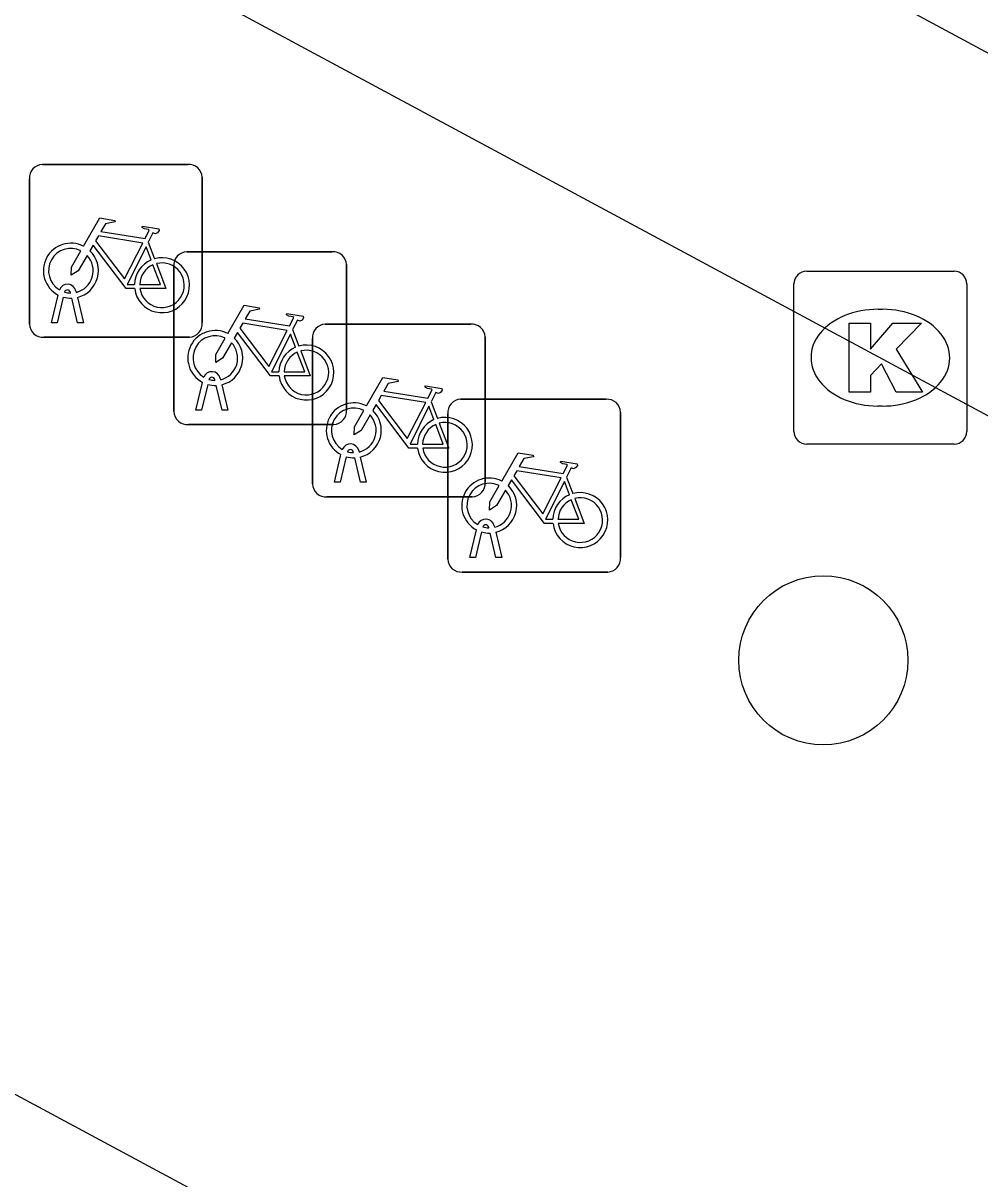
# Model space of a CAD drawing. Extents: x 159489 to 160304, y 383826 to 384530.
# Drawn here: x 159600.04 to 159605.58, y 384268.25 to 384274.94 of the extents above; entities that cross this region are included whole.
import ezdxf

# ---------------------------------------------------------------- set-up
doc = ezdxf.new("R2010")
doc.units = 0
for name, color, linetype in [('IMGEO_Boom', 7, 'Continuous'), ('IMGEO_Fietsenrek', 7, 'Continuous'), ('IMGEO_Kolk', 7, 'Continuous'), ('IMGEO_Pand', 7, 'Continuous'), ('IMGEO_Rijbaan_lokaal_gesloten', 7, 'Continuous'), ('IMGEO_Voetpad_open', 7, 'Continuous')]:
    doc.layers.add(name, color=color, linetype=linetype)

msp = doc.modelspace()

# ---------------------------------------------------------------- linework, layer by layer
at = {"layer": 'IMGEO_Boom'}
msp.add_circle((159604.672, 384271.253), 0.4892, dxfattribs=at)
at = {"layer": 'IMGEO_Fietsenrek'}
for p, q in [((159600.1559, 384274.1205), (159600.9968, 384274.1205)), ((159600.9968, 384274.1205), (159600.1559, 384274.1205)), ((159600.0815, 384273.1959), (159600.0815, 384274.0368)), ((159600.0815, 384274.0368), (159600.0815, 384273.1959)), ((159601.0805, 384274.0461), (159601.0805, 384273.2052)), ((159601.0805, 384273.2052), (159601.0805, 384274.0461)), ((159600.7682, 384273.6702), (159600.8045, 384273.575)), ((159600.9909, 384273.6155), (159601.8318, 384273.6155)), ((159601.8318, 384273.6155), (159600.9909, 384273.6155)), ((159600.9165, 384272.6909), (159600.9165, 384273.5318)), ((159600.9165, 384273.5318), (159600.9165, 384272.6909)), ((159601.9155, 384273.5411), (159601.9155, 384272.7002)), ((159601.9155, 384272.7002), (159601.9155, 384273.5411)), ((159600.2085, 384273.2053), (159600.2468, 384273.3653)), ((159600.3189, 384273.3769), (159600.3179, 384273.3812)), ((159600.3496, 384273.3884), (159600.3514, 384273.3805)), ((159600.2772, 384273.3531), (159600.2419, 384273.2053)), ((159600.36, 384273.2053), (159600.3261, 384273.347)), ((159600.3584, 384273.3513), (159600.3934, 384273.2053)), ((159600.2419, 384273.2053), (159600.2085, 384273.2053)), ((159600.3934, 384273.2053), (159600.36, 384273.2053)), ((159601.6032, 384273.1652), (159601.6395, 384273.07)), ((159601.7919, 384273.1975), (159602.6328, 384273.1975)), ((159602.6328, 384273.1975), (159601.7919, 384273.1975)), ((159601.0061, 384273.1215), (159600.1652, 384273.1215)), ((159600.1652, 384273.1215), (159601.0061, 384273.1215)), ((159601.7175, 384272.2729), (159601.7175, 384273.1138)), ((159601.7175, 384273.1138), (159601.7175, 384272.2729)), ((159602.7165, 384273.1231), (159602.7165, 384272.2822)), ((159602.7165, 384272.2822), (159602.7165, 384273.1231)), ((159601.0435, 384272.7003), (159601.0818, 384272.8603)), ((159601.1122, 384272.8481), (159601.0769, 384272.7003)), ((159601.1539, 384272.8719), (159601.1529, 384272.8762)), ((159601.195, 384272.7003), (159601.1611, 384272.842)), ((159601.1846, 384272.8834), (159601.1864, 384272.8755)), ((159601.1934, 384272.8463), (159601.2284, 384272.7003)), ((159602.5749, 384272.7625), (159603.4158, 384272.7625)), ((159603.4158, 384272.7625), (159602.5749, 384272.7625)), ((159601.0769, 384272.7003), (159601.0435, 384272.7003)), ((159601.2284, 384272.7003), (159601.195, 384272.7003)), ((159602.4042, 384272.7472), (159602.4405, 384272.652)), ((159603.4995, 384272.6881), (159603.4995, 384271.8472)), ((159603.4995, 384271.8472), (159603.4995, 384272.6881)), ((159602.5005, 384271.8379), (159602.5005, 384272.6788)), ((159602.5005, 384272.6788), (159602.5005, 384271.8379)), ((159601.8411, 384272.6165), (159601.0002, 384272.6165)), ((159601.0002, 384272.6165), (159601.8411, 384272.6165)), ((159601.8445, 384272.2823), (159601.8828, 384272.4423)), ((159601.9132, 384272.4301), (159601.8779, 384272.2823)), ((159601.9549, 384272.4539), (159601.9539, 384272.4582)), ((159601.996, 384272.2823), (159601.9621, 384272.424)), ((159601.9856, 384272.4654), (159601.9874, 384272.4575)), ((159601.9944, 384272.4283), (159602.0294, 384272.2823)), ((159603.1872, 384272.3122), (159603.2235, 384272.217)), ((159601.8779, 384272.2823), (159601.8445, 384272.2823)), ((159602.0294, 384272.2823), (159601.996, 384272.2823)), ((159602.6421, 384272.1985), (159601.8012, 384272.1985)), ((159601.8012, 384272.1985), (159602.6421, 384272.1985)), ((159602.7379, 384272.0189), (159602.7369, 384272.0232)), ((159602.7686, 384272.0304), (159602.7704, 384272.0225)), ((159602.6275, 384271.8473), (159602.6658, 384272.0073)), ((159602.6962, 384271.9951), (159602.6609, 384271.8473)), ((159602.779, 384271.8473), (159602.7451, 384271.989)), ((159602.7774, 384271.9933), (159602.8124, 384271.8473)), ((159602.6609, 384271.8473), (159602.6275, 384271.8473)), ((159602.8124, 384271.8473), (159602.779, 384271.8473)), ((159603.4251, 384271.7635), (159602.5842, 384271.7635)), ((159602.5842, 384271.7635), (159603.4251, 384271.7635))]:
    msp.add_line(p, q, dxfattribs=at)
for points in [[(159600.3941, 384273.6472), (159600.4888, 384273.8107), (159600.575, 384273.7969), (159600.5767, 384273.7882), (159600.5206, 384273.7773), (159600.4944, 384273.732), (159600.7496, 384273.6912)], [(159600.7496, 384273.6912), (159600.7746, 384273.74), (159600.7695, 384273.744), (159600.7463, 384273.7477), (159600.7336, 384273.7552), (159600.7326, 384273.7583), (159600.7348, 384273.7629), (159600.8296, 384273.7478), (159600.8319, 384273.7375), (159600.8225, 384273.7251), (159600.8101, 384273.7187), (159600.7956, 384273.7249), (159600.7682, 384273.6702)], [(159600.7367, 384273.666), (159600.4799, 384273.707), (159600.4632, 384273.6782), (159600.6302, 384273.4579), (159600.7367, 384273.666)], [(159600.6898, 384273.4025), (159600.6401, 384273.4026), (159600.4494, 384273.6543), (159600.4304, 384273.6215)], [(159600.7847, 384273.568), (159600.7554, 384273.6448), (159600.646, 384273.4267), (159600.6887, 384273.4266)], [(159600.4148, 384273.5947), (159600.3632, 384273.5055), (159600.3233, 384273.4795), (159600.3245, 384273.527), (159600.379, 384273.6212)], [(159600.7187, 384273.4265), (159600.8386, 384273.4263), (159600.7954, 384273.5399)], [(159600.8152, 384273.5468), (159600.8702, 384273.4022), (159600.7201, 384273.4025)], [(159601.2291, 384273.1422), (159601.3238, 384273.3057), (159601.41, 384273.2919), (159601.4117, 384273.2832), (159601.3556, 384273.2723), (159601.3294, 384273.227), (159601.5846, 384273.1862)], [(159601.5846, 384273.1862), (159601.6096, 384273.235), (159601.6045, 384273.239), (159601.5813, 384273.2427), (159601.5686, 384273.2502), (159601.5676, 384273.2533), (159601.5698, 384273.2579), (159601.6646, 384273.2428), (159601.6669, 384273.2325), (159601.6575, 384273.2201), (159601.6451, 384273.2137), (159601.6306, 384273.2199), (159601.6032, 384273.1652)], [(159601.5717, 384273.161), (159601.3149, 384273.202), (159601.2982, 384273.1732), (159601.4652, 384272.9529), (159601.5717, 384273.161)], [(159601.2498, 384273.0897), (159601.1982, 384273.0005), (159601.1583, 384272.9745), (159601.1595, 384273.022), (159601.214, 384273.1162)], [(159601.5248, 384272.8975), (159601.4751, 384272.8976), (159601.2844, 384273.1493), (159601.2654, 384273.1165)], [(159601.6197, 384273.063), (159601.5904, 384273.1398), (159601.481, 384272.9217), (159601.5237, 384272.9216)], [(159601.5537, 384272.9215), (159601.6736, 384272.9213), (159601.6304, 384273.0349)], [(159601.6502, 384273.0418), (159601.7052, 384272.8972), (159601.5551, 384272.8975)], [(159602.0301, 384272.7242), (159602.1248, 384272.8877), (159602.211, 384272.8739), (159602.2127, 384272.8652), (159602.1566, 384272.8543), (159602.1304, 384272.809), (159602.3856, 384272.7682)], [(159602.3856, 384272.7682), (159602.4106, 384272.817), (159602.4055, 384272.821), (159602.3823, 384272.8247), (159602.3696, 384272.8322), (159602.3686, 384272.8353), (159602.3708, 384272.8399), (159602.4656, 384272.8248), (159602.4679, 384272.8145), (159602.4585, 384272.8021), (159602.4461, 384272.7957), (159602.4316, 384272.8019), (159602.4042, 384272.7472)], [(159602.3727, 384272.743), (159602.1159, 384272.784), (159602.0992, 384272.7552), (159602.2662, 384272.5349), (159602.3727, 384272.743)], [(159602.0508, 384272.6717), (159601.9992, 384272.5825), (159601.9593, 384272.5565), (159601.9605, 384272.604), (159602.015, 384272.6982)], [(159602.3258, 384272.4795), (159602.2761, 384272.4796), (159602.0854, 384272.7313), (159602.0664, 384272.6985)], [(159602.4207, 384272.645), (159602.3914, 384272.7218), (159602.282, 384272.5037), (159602.3247, 384272.5036)], [(159602.4512, 384272.6238), (159602.5062, 384272.4792), (159602.3561, 384272.4795)], [(159602.3547, 384272.5035), (159602.4746, 384272.5033), (159602.4314, 384272.6169)], [(159602.8131, 384272.2892), (159602.9078, 384272.4527), (159602.994, 384272.4389), (159602.9957, 384272.4302), (159602.9396, 384272.4193), (159602.9134, 384272.374), (159603.1686, 384272.3332)], [(159603.1686, 384272.3332), (159603.1936, 384272.382), (159603.1885, 384272.386), (159603.1653, 384272.3897), (159603.1526, 384272.3972), (159603.1516, 384272.4003), (159603.1538, 384272.4049), (159603.2486, 384272.3898), (159603.2509, 384272.3795), (159603.2415, 384272.3671), (159603.2291, 384272.3607), (159603.2146, 384272.3669), (159603.1872, 384272.3122)], [(159603.1088, 384272.0445), (159603.0591, 384272.0446), (159602.8684, 384272.2963), (159602.8494, 384272.2635)], [(159603.1557, 384272.308), (159602.8989, 384272.349), (159602.8822, 384272.3202), (159603.0492, 384272.0999), (159603.1557, 384272.308)], [(159603.2037, 384272.21), (159603.1744, 384272.2868), (159603.065, 384272.0687), (159603.1077, 384272.0686)], [(159602.8338, 384272.2367), (159602.7822, 384272.1475), (159602.7423, 384272.1215), (159602.7435, 384272.169), (159602.798, 384272.2632)], [(159603.1377, 384272.0685), (159603.2576, 384272.0683), (159603.2144, 384272.1819)], [(159603.2342, 384272.1888), (159603.2892, 384272.0442), (159603.1391, 384272.0445)]]:
    msp.add_lwpolyline(points, dxfattribs=at)
for centre, radius, start, end in [((159600.1592, 384274.0426), 0.0779, 92.4484, 184.28452), ((159600.1592, 384274.0426), 0.0779, 92.4484, 184.28452), ((159601.0026, 384274.0428), 0.0779, 2.4484, 94.28452), ((159601.0026, 384274.0428), 0.0779, 2.4484, 94.28452), ((159600.3211, 384273.5059), 0.159, 62.67661, 242.13685), ((159600.3211, 384273.5059), 0.129, 63.31916, 238.90302), ((159600.3211, 384273.5059), 0.129, 283.60429, 43.43025), ((159600.3211, 384273.5059), 0.159, 283.5766, 46.60424), ((159600.8477, 384273.4219), 0.159, 113.3408, 178.32165), ((159600.8477, 384273.4219), 0.159, 187.0065, 105.77075), ((159600.9942, 384273.5376), 0.0779, 92.4484, 184.28452), ((159600.9942, 384273.5376), 0.0779, 92.4484, 184.28452), ((159601.8376, 384273.5378), 0.0779, 2.4484, 94.28452), ((159601.8376, 384273.5378), 0.0779, 2.4484, 94.28452), ((159600.8477, 384273.4219), 0.129, 113.92302, 177.95563), ((159600.8477, 384273.4219), 0.129, 188.67146, 104.58832), ((159600.3009, 384273.3773), 0.0499, 12.8025, 158.69338), ((159600.3009, 384273.3773), 0.0174, 12.8025, 163.45023), ((159600.3211, 384273.5059), 0.129, 253.41502, 269.02044), ((159600.3211, 384273.5059), 0.159, 253.99666, 271.78671), ((159600.1594, 384273.1992), 0.0779, 182.4484, 274.28452), ((159600.1594, 384273.1992), 0.0779, 182.4484, 274.28452), ((159601.1561, 384273.0009), 0.159, 62.67661, 242.13685), ((159601.0028, 384273.1994), 0.0779, 272.4484, 4.28452), ((159601.0028, 384273.1994), 0.0779, 272.4484, 4.28452), ((159601.7952, 384273.1196), 0.0779, 92.4484, 184.28452), ((159601.7952, 384273.1196), 0.0779, 92.4484, 184.28452), ((159602.6386, 384273.1198), 0.0779, 2.4484, 94.28452), ((159602.6386, 384273.1198), 0.0779, 2.4484, 94.28452), ((159601.1561, 384273.0009), 0.129, 63.31916, 238.90302), ((159601.1561, 384273.0009), 0.129, 283.60429, 43.43025), ((159601.1561, 384273.0009), 0.159, 283.5766, 46.60424), ((159601.6827, 384272.9169), 0.159, 113.3408, 178.32165), ((159601.6827, 384272.9169), 0.159, 187.0065, 105.77075), ((159601.6827, 384272.9169), 0.129, 113.92302, 177.95563), ((159601.6827, 384272.9169), 0.129, 188.67146, 104.58832), ((159601.1359, 384272.8723), 0.0499, 12.8025, 158.69338), ((159601.1359, 384272.8723), 0.0174, 12.8025, 163.45023), ((159601.1561, 384273.0009), 0.159, 253.99666, 271.78671), ((159601.1561, 384273.0009), 0.129, 253.41502, 269.02044), ((159602.5782, 384272.6846), 0.0779, 92.4484, 184.28452), ((159602.5782, 384272.6846), 0.0779, 92.4484, 184.28452), ((159603.4216, 384272.6848), 0.0779, 2.4484, 94.28452), ((159603.4216, 384272.6848), 0.0779, 2.4484, 94.28452), ((159600.9944, 384272.6942), 0.0779, 182.4484, 274.28452), ((159600.9944, 384272.6942), 0.0779, 182.4484, 274.28452), ((159601.9571, 384272.5829), 0.159, 62.67661, 242.13685), ((159601.9571, 384272.5829), 0.129, 63.31916, 238.90302), ((159601.8378, 384272.6944), 0.0779, 272.4484, 4.28452), ((159601.8378, 384272.6944), 0.0779, 272.4484, 4.28452), ((159601.9571, 384272.5829), 0.159, 283.5766, 46.60424), ((159601.9571, 384272.5829), 0.129, 283.60429, 43.43025), ((159602.4837, 384272.4989), 0.159, 113.3408, 178.32165), ((159602.4837, 384272.4989), 0.159, 187.0065, 105.77075), ((159602.4837, 384272.4989), 0.129, 188.67146, 104.58832), ((159602.4837, 384272.4989), 0.129, 113.92302, 177.95563), ((159601.9369, 384272.4543), 0.0499, 12.8025, 158.69338), ((159601.9571, 384272.5829), 0.159, 253.99666, 271.78671), ((159601.9369, 384272.4543), 0.0174, 12.8025, 163.45023), ((159601.9571, 384272.5829), 0.129, 253.41502, 269.02044), ((159602.7401, 384272.1479), 0.159, 62.67661, 242.13685), ((159601.7954, 384272.2762), 0.0779, 182.4484, 274.28452), ((159601.7954, 384272.2762), 0.0779, 182.4484, 274.28452), ((159602.7401, 384272.1479), 0.129, 63.31916, 238.90302), ((159602.6388, 384272.2764), 0.0779, 272.4484, 4.28452), ((159602.6388, 384272.2764), 0.0779, 272.4484, 4.28452), ((159602.7401, 384272.1479), 0.129, 283.60429, 43.43025), ((159602.7401, 384272.1479), 0.159, 283.5766, 46.60424), ((159603.2667, 384272.0639), 0.159, 187.0065, 105.77075), ((159603.2667, 384272.0639), 0.159, 113.3408, 178.32165), ((159603.2667, 384272.0639), 0.129, 113.92302, 177.95563), ((159603.2667, 384272.0639), 0.129, 188.67146, 104.58832), ((159602.7199, 384272.0193), 0.0499, 12.8025, 158.69338), ((159602.7199, 384272.0193), 0.0174, 12.8025, 163.45023), ((159602.7401, 384272.1479), 0.129, 253.41502, 269.02044), ((159602.7401, 384272.1479), 0.159, 253.99666, 271.78671), ((159602.5784, 384271.8412), 0.0779, 182.4484, 274.28452), ((159602.5784, 384271.8412), 0.0779, 182.4484, 274.28452), ((159603.4218, 384271.8414), 0.0779, 272.4484, 4.28452), ((159603.4218, 384271.8414), 0.0779, 272.4484, 4.28452)]:
    msp.add_arc(centre, radius, start, end, dxfattribs=at)
at = {"layer": 'IMGEO_Kolk'}
for p, q in [((159604.5759, 384273.5035), (159605.4281, 384273.5035)), ((159604.5015, 384272.5769), (159604.5015, 384273.4291)), ((159605.5025, 384273.4291), (159605.5025, 384272.5769)), ((159604.9895, 384273.2827), (159605.0145, 384273.2827)), ((159605.0115, 384272.7233), (159604.9866, 384272.7233)), ((159605.4281, 384272.5025), (159604.5759, 384272.5025))]:
    msp.add_line(p, q, dxfattribs=at)
for points in [[(159604.5759, 384273.5035), (159605.4281, 384273.5035)], [(159604.5015, 384272.5769), (159604.5015, 384273.4291)], [(159605.5025, 384273.4291), (159605.5025, 384272.5769)], [(159604.8217, 384273.203), (159604.9452, 384273.203), (159604.9452, 384273.0518), (159605.0748, 384273.203), (159605.2394, 384273.203), (159605.0933, 384273.0521), (159605.2459, 384272.803), (159605.0936, 384272.803), (159605.0093, 384272.9672), (159604.9452, 384272.9002), (159604.9452, 384272.803), (159604.8217, 384272.803), (159604.8217, 384273.203)], [(159605.4281, 384272.5025), (159604.5759, 384272.5025)]]:
    msp.add_lwpolyline(points, dxfattribs=at)
for centre, start, end in [((159604.578, 384273.427), 91.55205, 178.44795), ((159604.578, 384273.427), 91.55205, 178.44795), ((159605.426, 384273.427), 1.55205, 88.44795), ((159605.426, 384273.427), 1.55205, 88.44795), ((159604.578, 384272.579), 181.55205, 268.44795), ((159604.578, 384272.579), 181.55205, 268.44795), ((159605.426, 384272.579), 271.55205, 358.44795), ((159605.426, 384272.579), 271.55205, 358.44795)]:
    msp.add_arc(centre, 0.0765, start, end, dxfattribs=at)
for centre, major_axis, ratio, start_param, end_param in [((159604.988, 384273.003), (-0.3872, 0.002), 0.722429, 4.712389, 7.853982), ((159605.013, 384273.003), (-0.3901, 0.002), 0.717154, 1.570796, 4.712389)]:
    msp.add_ellipse(centre, major_axis=major_axis, ratio=ratio, start_param=start_param, end_param=end_param, dxfattribs=at)
at = {"layer": 'IMGEO_Pand'}
msp.add_lwpolyline([(159590.223, 384274), (159620.712, 384257.605)], dxfattribs=at)
at = {"layer": 'IMGEO_Rijbaan_lokaal_gesloten'}
msp.add_lwpolyline([(159558.914, 384297.788), (159559.789, 384299.414), (159596.815, 384279.502), (159606.884, 384274.087), (159606.009, 384272.461)], dxfattribs=at)
at = {"layer": 'IMGEO_Voetpad_open'}
msp.add_lwpolyline([(159558.914, 384297.788), (159595.94, 384277.876), (159606.009, 384272.461)], dxfattribs=at)

doc.saveas('drawing.dxf')
